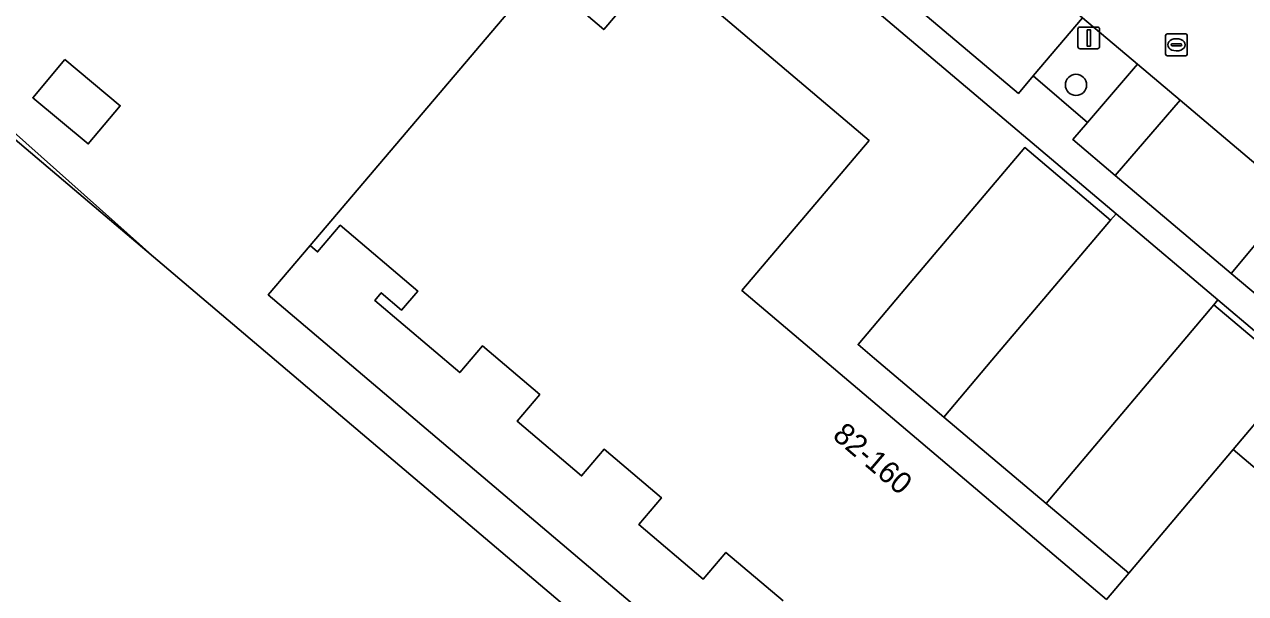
# Model space of a CAD drawing. Extents: x 156412 to 157779, y 382335 to 383768.
# Drawn here: x 156826 to 156882.2, y 382368.2 to 382394.4 of the extents above; entities that cross this region are included whole.
import ezdxf

# ---------------------------------------------------------------- set-up
doc = ezdxf.new("R2010")
doc.units = 0
for name, color, linetype in [('IMGEO_Berm_groen', 7, 'Continuous'), ('IMGEO_Boom', 7, 'Continuous'), ('IMGEO_Erf', 7, 'Continuous'), ('IMGEO_Grasland_overig', 7, 'Continuous'), ('IMGEO_Lichtmast', 7, 'Continuous'), ('IMGEO_Pand', 7, 'Continuous'), ('IMGEO_Pand_nummerreeks', 7, 'Continuous'), ('IMGEO_Parkeervlak_open', 7, 'Continuous'), ('IMGEO_Rijbaan_lokaal_gesloten', 7, 'Continuous'), ('IMGEO_Rijbaan_lokaal_open', 7, 'Continuous'), ('IMGEO_Rioolput', 7, 'Continuous'), ('IMGEO_Voetpad_open', 7, 'Continuous')]:
    doc.layers.add(name, color=color, linetype=linetype)

msp = doc.modelspace()

# ---------------------------------------------------------------- linework, layer by layer
at = {"layer": 'IMGEO_Berm_groen'}
msp.add_lwpolyline([(156877.228, 382392.605), (156874.7, 382394.741), (156872.429, 382392.064), (156874.935, 382389.922)], close=True, dxfattribs=at)
at = {"layer": 'IMGEO_Boom'}
msp.add_circle((156874.402, 382391.652), 0.489, dxfattribs=at)
at = {"layer": 'IMGEO_Erf'}
for points in [[(156879.132, 382346.42), (156837.223, 382381.992), (156839.145, 382384.257), (156849.716, 382396.712), (156852.667, 382394.197), (156855.263, 382397.254), (156864.877, 382389.09), (156859.023, 382382.186), (156875.803, 382367.957), (156876.827, 382369.169), (156873.023, 382372.383), (156868.324, 382376.353), (156865.122, 382379.058), (156864.368, 382379.696), (156866.766, 382382.53), (156872.041, 382388.764), (156875.993, 382385.42), (156876.247, 382385.72), (156849.783, 382408.111), (156821.763, 382431.828)], [(156788.885, 382422.128), (156832.144, 382383.561), (156838.818, 382377.898), (156838.828, 382377.89), (156839.033, 382377.716), (156877.266, 382345.275), (156880.618, 382342.431), (156900.614, 382364.989)], [(156860.916, 382367.889), (156858.286, 382370.121), (156857.244, 382368.894), (156854.278, 382371.411), (156855.32, 382372.639), (156852.682, 382374.878), (156851.641, 382373.65), (156848.675, 382376.168), (156849.717, 382377.395), (156847.079, 382379.634), (156846.037, 382378.407), (156842.126, 382381.726), (156842.424, 382382.077), (156843.361, 382381.281), (156844.106, 382382.158), (156840.538, 382385.186), (156839.496, 382383.959), (156839.145, 382384.257), (156837.223, 382381.992), (156879.132, 382346.42)], [(156899.797, 382365.794), (156880.938, 382381.751), (156880.749, 382381.527), (156884.553, 382378.309), (156881.639, 382374.864), (156894.216, 382364.192)]]:
    msp.add_lwpolyline(points, dxfattribs=at)
msp.add_lwpolyline([(156827.866, 382392.822), (156830.411, 382390.691), (156828.934, 382388.931), (156826.381, 382391.059)], close=True, dxfattribs=at)
at = {"layer": 'IMGEO_Grasland_overig'}
for points in [[(156782.828, 382425.407), (156832.144, 382383.561), (156788.885, 382422.128), (156788.332, 382421.476), (156786.03, 382423.429), (156786.631, 382424.138), (156782.557, 382427.77)], [(156838.828, 382377.89), (156838.828, 382377.89), (156838.818, 382377.898)]]:
    msp.add_lwpolyline(points, close=True, dxfattribs=at)
at = {"layer": 'IMGEO_Lichtmast'}
for p, q in [((156874.594, 382394.316), (156875.384, 382394.316)), ((156875.384, 382394.316), (156874.594, 382394.316)), ((156874.494, 382393.416), (156874.494, 382394.216)), ((156874.494, 382394.216), (156874.494, 382393.416)), ((156875.484, 382394.216), (156875.484, 382393.416)), ((156875.484, 382393.416), (156875.484, 382394.216)), ((156875.384, 382393.316), (156874.594, 382393.316)), ((156874.594, 382393.316), (156875.384, 382393.316))]:
    msp.add_line(p, q, dxfattribs=at)
msp.add_lwpolyline([(156874.914, 382394.191), (156875.064, 382394.191), (156875.064, 382393.441), (156874.914, 382393.441), (156874.914, 382394.191)], dxfattribs=at)
for centre, start, end in [((156874.594, 382394.216), 90, 180), ((156874.594, 382394.216), 90, 180), ((156875.384, 382394.216), 0, 90), ((156875.384, 382394.216), 360, 90), ((156874.594, 382393.416), 180, 270), ((156874.594, 382393.416), 180, 270), ((156875.384, 382393.416), 270, 0), ((156875.384, 382393.416), 270, 0)]:
    msp.add_arc(centre, 0.1, start, end, dxfattribs=at)
at = {"layer": 'IMGEO_Pand'}
msp.add_lwpolyline([(156894.216, 382364.192), (156881.639, 382374.864), (156876.827, 382369.169), (156875.803, 382367.957), (156859.023, 382382.186), (156864.877, 382389.09), (156855.263, 382397.254), (156852.667, 382394.197), (156849.716, 382396.712), (156839.145, 382384.257), (156839.496, 382383.959), (156840.538, 382385.186), (156844.106, 382382.158), (156843.361, 382381.281), (156842.424, 382382.077), (156842.126, 382381.726), (156846.037, 382378.407), (156847.079, 382379.634), (156849.717, 382377.395), (156848.675, 382376.168), (156851.641, 382373.65), (156852.682, 382374.878), (156855.32, 382372.639), (156854.278, 382371.411), (156857.244, 382368.894), (156858.286, 382370.121), (156860.916, 382367.889)], dxfattribs=at)
msp.add_lwpolyline([(156827.866, 382392.822), (156826.381, 382391.059), (156828.934, 382388.931), (156830.411, 382390.691)], close=True, dxfattribs=at)
at = {"layer": 'IMGEO_Parkeervlak_open'}
for points in [[(156868.942, 382399.606), (156865.983, 382396.138), (156871.748, 382391.262), (156872.429, 382392.064), (156874.7, 382394.741)], [(156879.193, 382390.945), (156877.228, 382392.605), (156874.935, 382389.922), (156874.262, 382389.135), (156876.211, 382387.486)], [(156875.993, 382385.42), (156872.041, 382388.764), (156866.766, 382382.53), (156864.368, 382379.696), (156865.122, 382379.058), (156868.324, 382376.353), (156870.535, 382378.969)], [(156881.639, 382374.864), (156884.553, 382378.309), (156880.749, 382381.527), (156873.023, 382372.383), (156876.827, 382369.169)]]:
    msp.add_lwpolyline(points, close=True, dxfattribs=at)
at = {"layer": 'IMGEO_Rijbaan_lokaal_gesloten'}
msp.add_lwpolyline([(156838.828, 382377.89), (156839.033, 382377.716), (156838.828, 382377.89)], close=True, dxfattribs=at)
at = {"layer": 'IMGEO_Rijbaan_lokaal_open'}
msp.add_lwpolyline([(156808.554, 382450.748), (156809.556, 382449.899), (156814.14, 382446.014), (156816.15, 382444.311), (156819.362, 382441.59), (156823.304, 382438.249), (156827.897, 382434.359), (156831.828, 382431.028), (156835.024, 382428.321), (156837.066, 382426.591), (156839.363, 382424.645), (156843.196, 382421.398), (156849.115, 382416.384), (156853.042, 382413.045), (156860.624, 382406.633), (156866.4, 382401.754), (156868.942, 382399.606), (156874.7, 382394.741), (156877.228, 382392.605), (156879.193, 382390.945), (156884.481, 382386.477), (156887.238, 382384.148), (156891.089, 382380.895), (156892.165, 382379.985)], dxfattribs=at)
for points in [[(156879.193, 382390.945), (156876.211, 382387.486), (156881.551, 382382.97), (156884.481, 382386.477)], [(156880.749, 382381.527), (156880.938, 382381.751), (156876.247, 382385.72), (156875.993, 382385.42), (156870.535, 382378.969), (156868.324, 382376.353), (156873.023, 382372.383)]]:
    msp.add_lwpolyline(points, close=True, dxfattribs=at)
at = {"layer": 'IMGEO_Rioolput'}
for p, q in [((156878.525, 382393.07), (156878.525, 382393.922)), ((156878.6, 382393.996), (156879.452, 382393.996)), ((156879.013, 382393.776), (156879.038, 382393.776)), ((156879.526, 382393.922), (156879.526, 382393.07)), ((156878.784, 382393.49), (156878.784, 382393.502)), ((156879.222, 382393.453), (156878.824, 382393.453)), ((156878.827, 382393.539), (156879.225, 382393.539)), ((156879.036, 382393.216), (156879.011, 382393.216)), ((156879.268, 382393.502), (156879.268, 382393.49)), ((156879.452, 382392.996), (156878.6, 382392.996))]:
    msp.add_line(p, q, dxfattribs=at)
for points in [[(156878.525, 382393.07), (156878.525, 382393.922)], [(156878.6, 382393.996), (156879.452, 382393.996)], [(156879.526, 382393.922), (156879.526, 382393.07)], [(156879.452, 382392.996), (156878.6, 382392.996)]]:
    msp.add_lwpolyline(points, dxfattribs=at)
for centre, radius, start, end in [((156878.602, 382393.92), 0.0765, 91.552, 178.448), ((156878.602, 382393.92), 0.0765, 91.552, 178.448), ((156879.45, 382393.92), 0.0765, 1.552, 88.448), ((156879.45, 382393.92), 0.0765, 1.552, 88.448), ((156878.824, 382393.499), 0.0403, 85.8775, 175.7526), ((156878.821, 382393.489), 0.0366, 178.938, 274.7102), ((156879.225, 382393.496), 0.043, 264.8664, 352.4533), ((156879.229, 382393.501), 0.0386, 1.7309, 96.639), ((156878.602, 382393.072), 0.0765, 181.552, 268.448), ((156878.602, 382393.072), 0.0765, 181.552, 268.448), ((156879.45, 382393.072), 0.0765, 271.552, 358.448), ((156879.45, 382393.072), 0.0765, 271.552, 358.448)]:
    msp.add_arc(centre, radius, start, end, dxfattribs=at)
for centre, major_axis, ratio, start_param, end_param in [((156879.012, 382393.496), (-0.387, 0.002), 0.722429, 4.712389, 7.853982), ((156879.037, 382393.496), (-0.39, 0.002), 0.717154, 1.570796, 4.712389)]:
    msp.add_ellipse(centre, major_axis=major_axis, ratio=ratio, start_param=start_param, end_param=end_param, dxfattribs=at)
at = {"layer": 'IMGEO_Voetpad_open'}
for points in [[(156794.793, 382458.992), (156802.386, 382467.905), (156803.522, 382469.239), (156808.479, 382475.058), (156810.033, 382476.883), (156811.563, 382478.679), (156814.902, 382482.597), (156818.136, 382486.392), (156824.64, 382494.023), (156826.198, 382495.85), (156827.163, 382496.983), (156832.477, 382503.264), (156832.153, 382503.644), (156831.533, 382504.167), (156810.572, 382479.519), (156791.675, 382457.364), (156821.763, 382431.828), (156849.783, 382408.111), (156876.247, 382385.72), (156880.938, 382381.751), (156899.797, 382365.794), (156922.237, 382392.249)], [(156884.303, 382380.643), (156881.551, 382382.97), (156876.211, 382387.486), (156874.262, 382389.135), (156874.935, 382389.922), (156872.429, 382392.064), (156871.748, 382391.262), (156865.983, 382396.138), (156863.456, 382398.275), (156857.678, 382403.162), (156852.505, 382407.538), (156850.637, 382409.118), (156850.1, 382409.569), (156846.159, 382412.884), (156840.297, 382417.85), (156836.388, 382421.161), (156834.091, 382423.107), (156832.065, 382424.824), (156828.869, 382427.532), (156824.929, 382430.869)]]:
    msp.add_lwpolyline(points, dxfattribs=at)
msp.add_lwpolyline([(156884.481, 382386.477), (156881.551, 382382.97), (156884.303, 382380.643), (156887.238, 382384.148)], close=True, dxfattribs=at)

# ---------------------------------------------------------------- texts
at = {"layer": 'IMGEO_Pand_nummerreeks'}
msp.add_text('82-160', height=1, rotation=319.5033, dxfattribs=at).set_placement((156863.147, 382375.424))

doc.saveas('drawing.dxf')
